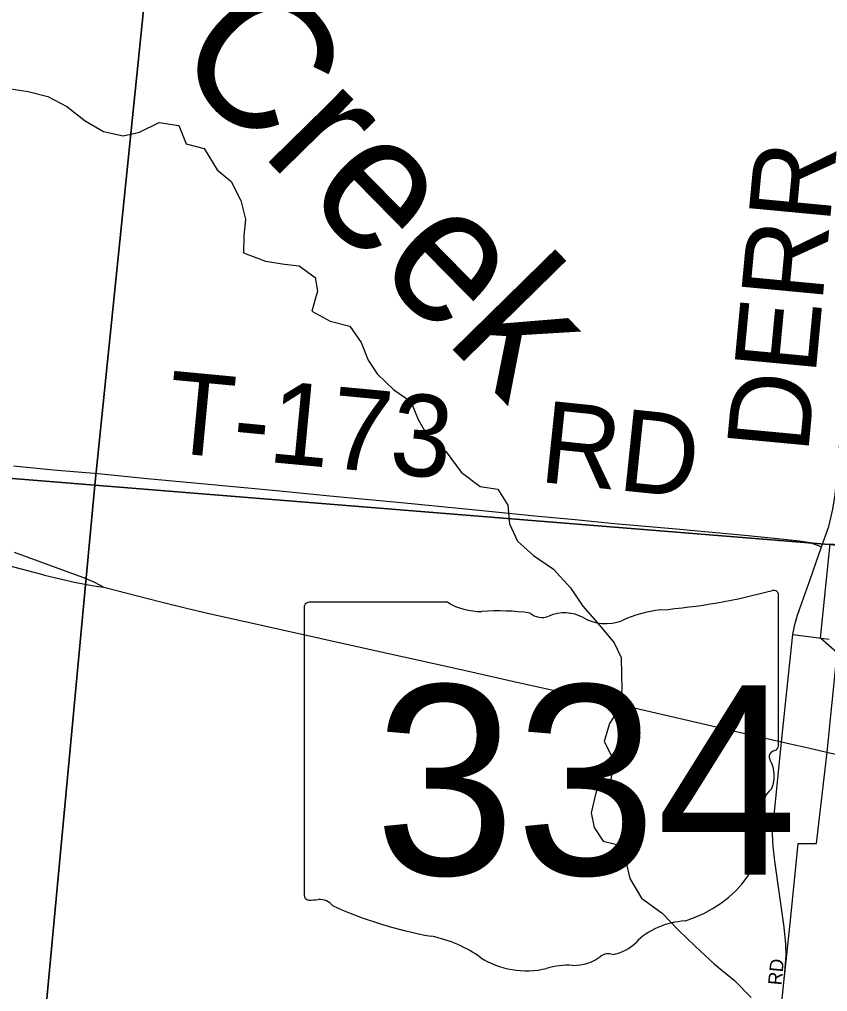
# Model space of a CAD drawing. Extents: x 1410790 to 1770854, y 566777 to 831614.
# Drawn here: x 1605847 to 1608814, y 722560 to 726129 of the extents above; entities that cross this region are included whole.
import ezdxf

# ---------------------------------------------------------------- set-up
doc = ezdxf.new("R2010")
doc.units = 0
for name, color, linetype in [('GM_X_City_Street', 7, 'Continuous'), ('GM_X_City_Street_Text', 7, 'Continuous'), ('GM_X_Corporation', 7, 'Continuous'), ('GM_X_County_Road', 7, 'Continuous'), ('GM_X_County_Road_Text', 7, 'Continuous'), ('GM_X_Minor_River', 7, 'Continuous'), ('GM_X_Minor_River_Text', 7, 'Continuous'), ('GM_X_Section', 7, 'Continuous'), ('GM_X_State_Location', 7, 'Continuous'), ('GM_X_State_Route', 7, 'Continuous'), ('GM_X_State_Shield', 7, 'Continuous'), ('GM_X_Township_Road', 7, 'Continuous'), ('GM_X_Township_Road_Text', 7, 'Continuous')]:
    doc.layers.add(name, color=color, linetype=linetype)

msp = doc.modelspace()

# ---------------------------------------------------------------- linework, layer by layer
at = {"layer": 'GM_X_City_Street'}
for points in [[(1608686.1, 723870.6), (1608819.7, 723854.3)], [(1608638.8, 722452.7), (1608652.2, 722581.5), (1608657.3, 722630.9), (1608661.3, 722694.3), (1608660.6, 722734.3), (1608654.7, 722796.2), (1608619.8, 723039.5), (1608614, 723092.7), (1608613.9, 723093)]]:
    msp.add_lwpolyline(points, dxfattribs=at)
at = {"layer": 'GM_X_Corporation'}
msp.add_lwpolyline([(1608614.8, 722226.8), (1608652.2, 722581.5), (1608678.4, 722833.6), (1608706.1, 723103.6), (1608772.5, 723104.1), (1608811.8, 723439.3), (1608849.2, 723804), (1608787.2, 723857.9), (1608823.3, 724204.5), (1610530.1, 724043.1), (1610950.7, 722995.4), (1610999.9, 722988.2), (1611198.9, 722961.3), (1611507.8, 722925.3), (1611703, 722906.4)], dxfattribs=at)
at = {"layer": 'GM_X_County_Road'}
for points in [[(1608791.7, 724193.2), (1608817.9, 724267.5), (1608833.2, 724331.6), (1608841, 724383.9), (1608856.7, 724544.9), (1608868.7, 724675.4), (1608880, 724789.4), (1608907.4, 725066.4), (1608922.9, 725229.4), (1608942.1, 725422.3)], [(1608749.4, 724072.9), (1608791.7, 724193.2)], [(1608685, 723860.1), (1608686.1, 723870.6), (1608693.3, 723908.4), (1608702.8, 723941.9), (1608719.6, 723987.8), (1608749.4, 724072.9)], [(1608613.9, 723093), (1608611.8, 723139.3), (1608617.6, 723206.3), (1608645, 723476.9), (1608685, 723860.1)]]:
    msp.add_lwpolyline(points, dxfattribs=at)
at = {"layer": 'GM_X_Minor_River'}
for points in [[(1605815.9, 725875), (1605879.8, 725864.5), (1605951.6, 725846)], [(1605951.6, 725846), (1606021.2, 725809.4), (1606088.7, 725756.9), (1606156.3, 725718.3), (1606228.1, 725701.8), (1606288.1, 725715.3), (1606360.3, 725750.8), (1606432.1, 725740.3), (1606459.6, 725672), (1606525.4, 725655.5), (1606572.7, 725577.1), (1606624.4, 725534.7), (1606659.8, 725464.3), (1606677.3, 725396.2), (1606670.8, 725334.1), (1606670.3, 725272.1), (1606750, 725241.5), (1606819.8, 725230.9), (1606873.7, 725224.5), (1606933.3, 725182.1), (1606940.9, 725132), (1606920.4, 725058), (1606988.1, 725021.5), (1607059.8, 725003), (1607101.3, 724942.6), (1607126.8, 724878.3), (1607160.4, 724828.1), (1607221.9, 724769.5), (1607283.5, 724727.1), (1607310.9, 724660.8), (1607352.4, 724588.4), (1607413.9, 724541.9), (1607469.3, 724467.4), (1607538.8, 724414.9), (1607602.7, 724404.4), (1607640.2, 724346.1), (1607645.7, 724278), (1607675.1, 724213.7), (1607734.7, 724161.2), (1607808.2, 724110.6), (1607869.6, 724042.1), (1607915, 723975.7), (1607976.4, 723905.2), (1608029.9, 723840.7), (1608055.5, 723786.5), (1608057, 723724.4), (1608058.6, 723672.4), (1608054.1, 723606.3), (1608013.7, 723544.6), (1607993.2, 723478.7), (1608028.7, 723408.3), (1608018.2, 723338.4), (1607963.9, 723294.7), (1607945.3, 723216.8), (1607956.9, 723162.7), (1607990.5, 723112.4), (1608056.3, 723095.9), (1608071.9, 723043.7), (1608087.4, 722975.5), (1608130.8, 722903.1), (1608206.3, 722848.5), (1608267.7, 722784), (1608329.2, 722725.5), (1608398.6, 722660.9), (1608472.1, 722600.3), (1608533.5, 722537.8)]]:
    msp.add_lwpolyline(points, dxfattribs=at)
at = {"layer": 'GM_X_Section'}
for points in [[(1606672, 729772.9), (1606124.7, 724419.8), (1600850, 724846), (1601353.4, 730211.7)], [(1611964, 729288.4), (1611453.4, 723988.8), (1606124.7, 724419.8), (1606672, 729772.9)], [(1600850, 724846), (1606124.7, 724419.8), (1605628.3, 719130), (1600348.4, 719616.3), (1600834, 724846.2)], [(1606124.7, 724419.8), (1611453.4, 723988.8), (1610940.2, 718643.2), (1605628.3, 719130)]]:
    msp.add_lwpolyline(points, close=True, dxfattribs=at)
at = {"layer": 'GM_X_State_Route'}
for points in [[(1603961.9, 724789.9), (1604148.5, 724707.4), (1604360.1, 724619.5), (1604590, 724526.7), (1604759.9, 724461.6), (1604922.9, 724401.2), (1605155.2, 724320.8), (1605316.5, 724269.6), (1605518, 724208.3), (1605797.8, 724126.8), (1605928, 724092.3), (1605939, 724089.4), (1605997.4, 724075.7), (1606049.2, 724063.6), (1606094.1, 724054.2), (1606128.8, 724048.5), (1606157.3, 724045.3)], [(1605827.5, 724173.6), (1606079, 724082.1), (1606120, 724064.3), (1606157.3, 724045.3)], [(1606157.3, 724045.3), (1606365.8, 723990.8), (1606460.5, 723967.6), (1606532.5, 723950.6), (1607152.9, 723812.9), (1607468.7, 723742.7), (1607683.5, 723694.1), (1608130.7, 723595.6), (1608542.2, 723500.9), (1608645, 723476.9), (1608675.9, 723470)], [(1608675.9, 723470), (1608743.4, 723454.8), (1608778.9, 723446.7)], [(1608778.9, 723446.7), (1608827.2, 723435.8), (1608876.4, 723424.7), (1609233.1, 723346.7), (1609650, 723253.2), (1609922.2, 723192.5), (1610177.5, 723135.7), (1610358.1, 723099), (1610597.5, 723053.6), (1610724.5, 723030.8), (1610855.9, 723010), (1610900.2, 723003), (1610949.2, 722995.7)]]:
    msp.add_lwpolyline(points, dxfattribs=at)
at = {"layer": 'GM_X_State_Shield'}
for p, q in [((1607419.7, 723989.3), (1606910.1, 723989.3)), ((1608633.2, 723462.7), (1608633.2, 724015.5)), ((1606893, 723971.1), (1606893, 722914.5)), ((1608633, 723462.9), (1608633.2, 723462.7))]:
    msp.add_line(p, q, dxfattribs=at)
for centre, major_axis, start_param, end_param in [((1608013.3, 725429.9), (1845.5, 0), 4.814394, 5.042369), ((1608613.9, 724017.8), (19.4, 0), 6.141152, 7.989035), ((1606912.9, 723973.4), (20.2, 0), 1.712693, 3.28349), ((1607541.1, 724112), (195.5, 0), 4.042523, 4.731795), ((1607605.9, 723396.1), (702, 0), 1.404758, 1.657858), ((1607765.3, 723978.8), (56.4, 0), 3.836095, 5.185415), ((1607848.1, 723856.7), (117.3, 0), 0.950623, 2.079405), ((1608248.7, 723666.6), (371.3, 0), 1.699011, 2.107814), ((1607999.5, 724024.2), (141.1, 0), 4.081561, 5.145723), ((1608612.5, 723460.6), (20.7, 0), 5.05454, 6.418171), ((1608628.7, 723422.2), (30, 0), 1.883978, 3.671073), ((1608438, 723352.3), (180, 0), 5.934695, 6.695948), ((1608702.6, 723231.4), (130.9, 0), 2.387724, 3.262537), ((1608116.7, 723161.1), (461.6, 0), 5.101752, 6.440018), ((1606913.1, 722912.2), (20.3, 0), 3.00124, 4.508301), ((1606916.2, 723020.3), (155.2, 0), 4.665946, 4.897461), ((1606947.9, 722853.5), (56, 0), 0.519207, 1.627899), ((1607654.5, 723802.9), (1332.7, 0), 4.195997, 4.488961), ((1608311.3, 722617.8), (252.8, 0), 1.647645, 2.488434), ((1607257.2, 722439.8), (417, 0), 0.823519, 1.323587), ((1607991, 722812.1), (149.1, 0), 4.937069, 5.64225), ((1608007.9, 722666.8), (39.7, 0), 1.147584, 2.315152), ((1607708.2, 722848.3), (264.6, 0), 4.026481, 4.996735), ((1607880.4, 722769.2), (141, 0), 4.691044, 5.507374), ((1607861.1, 722483), (217.4, 0), 1.495662, 1.94098)]:
    msp.add_ellipse(centre, major_axis=major_axis, ratio=0.8, start_param=start_param, end_param=end_param, dxfattribs=at)
at = {"layer": 'GM_X_Township_Road'}
msp.add_lwpolyline([(1605825.7, 724490), (1605973, 724476.2), (1606136.6, 724461.7), (1606316.4, 724444.4), (1606463.6, 724430.6), (1606594.4, 724418.3), (1606803.2, 724398.5), (1606986.8, 724380.8), (1607248.1, 724355.7), (1607460.5, 724335.4), (1607607.3, 724319.8), (1607739.1, 724306.8), (1607887.5, 724292.8), (1608031.3, 724278.7), (1608244.9, 724260.5), (1608522.5, 724234), (1608653.1, 724221.1), (1608710.1, 724215.1), (1608749.4, 724208.5), (1608791.7, 724193.2)], dxfattribs=at)

# ---------------------------------------------------------------- texts
at = {"layer": 'GM_X_City_Street_Text'}
msp.add_text('RD', height=50, rotation=84.5631, dxfattribs=at).set_placement((1608644.6, 722581.8))
at = {"layer": 'GM_X_County_Road_Text'}
msp.add_text('DERR', height=300, rotation=84.6198, dxfattribs=at).set_placement((1608741.9, 724532.2))
at = {"layer": 'GM_X_Minor_River_Text'}
msp.add_text('Creek', height=499.94, rotation=314.4651, dxfattribs=at).set_placement((1606391.2, 725982.8))
at = {"layer": 'GM_X_State_Location'}
for s in ['s', 'r']:
    msp.add_text(s, height=1, dxfattribs=at).set_placement((1607743.5, 723372.6))
msp.add_text('334', height=1, rotation=0, dxfattribs=at).set_placement((1607390.5, 723299.8))
at = {"layer": 'GM_X_State_Shield'}
msp.add_text('334', height=696.1, dxfattribs=at).set_placement((1607150.3, 722989))
at = {"layer": 'GM_X_Township_Road_Text'}
for s, rotation, p in [('T-173', 354.5682, (1606378.3, 724541.1)), ('RD', 354.0422, (1607750.4, 724432))]:
    msp.add_text(s, height=300, rotation=rotation, dxfattribs=at).set_placement(p)

doc.saveas('drawing.dxf')
